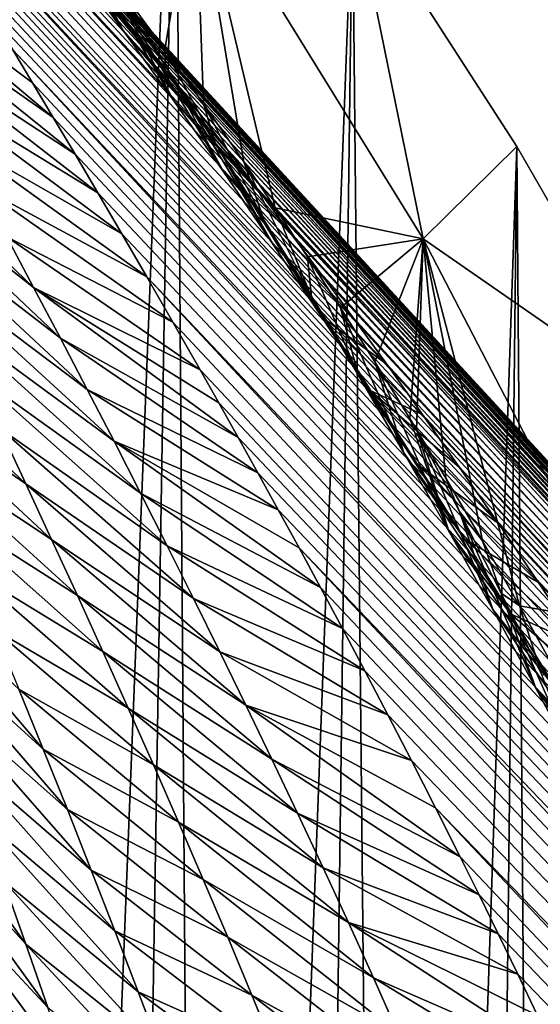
# Model space of a CAD drawing. Header units: metres. Extents: x -81 to 81, y -160 to 24.
# Tile 418 of 424: x 21.55 to 24.02, y 6.51 to 11.17. Entities that reach past the tile are written whole.
import ezdxf

# ---------------------------------------------------------------- set-up
doc = ezdxf.new("R2010")
doc.units = ezdxf.units.M
doc.layers.add('solid_501850_SW0001', color=7, linetype='CONTINUOUS')

msp = doc.modelspace()

# ---------------------------------------------------------------- linework, layer by layer
at = {"layer": 'solid_501850_SW0001'}
for points in [[(21.51586, -6.695442), (21.391613, 14.064691), (22.2878, 12.946175)], [(21.969173, -6.610681), (21.51586, -6.695442), (22.2878, 12.946175)], [(22.430826, -6.610681), (21.969173, -6.610681), (22.2878, 12.946175)], [(22.430826, -6.610681), (22.2878, 12.946175), (23.127663, 11.780942)], [(20.583742, 12.720186, 16.087637), (20.582508, 12.695947, 16.297234), (42.221546, -10.676816, 37.643387)], [(20.582508, 12.695947, 16.297234), (20.591953, 12.656164, 16.530502), (42.221546, -10.676816, 37.643387)], [(20.594069, 12.731007, 15.899886), (20.583742, 12.720186, 16.087637), (42.221546, -10.676816, 37.643387)], [(20.612007, 12.730516, 15.730922), (20.594069, 12.731007, 15.899886), (42.221546, -10.676816, 37.643387)], [(20.636536, 12.720378, 15.576728), (20.612007, 12.730516, 15.730922), (42.221546, -10.676816, 37.643387)], [(20.667139, 12.701567, 15.43405), (20.636536, 12.720378, 15.576728), (42.221546, -10.676816, 37.643387)], [(20.667139, 12.701567, 15.43405), (42.221546, -10.676816, 37.643387), (42.555279, -10.989511, 36.991222)], [(20.703661, 12.67454, 15.300403), (20.667139, 12.701567, 15.43405), (42.555279, -10.989511, 36.991222)], [(20.591953, 12.656164, 16.530502), (20.613581, 12.598871, 16.788565), (42.221546, -10.676816, 37.643387)], [(20.746235, 12.639345, 15.173695), (20.703661, 12.67454, 15.300403), (42.555279, -10.989511, 36.991222)], [(20.613581, 12.598871, 16.788565), (41.855652, -10.402453, 38.295551), (42.221546, -10.676816, 37.643387)], [(20.613581, 12.598871, 16.788565), (20.648703, 12.522305, 17.072399), (41.855652, -10.402453, 38.295551)], [(20.795273, 12.59565, 15.052151), (20.746235, 12.639345, 15.173695), (42.555279, -10.989511, 36.991222)], [(20.851469, 12.542727, 14.934254), (20.795273, 12.59565, 15.052151), (42.555279, -10.989511, 36.991222)], [(20.648703, 12.522305, 17.072399), (20.698431, 12.424847, 17.383146), (41.855652, -10.402453, 38.295551)], [(20.915821, 12.479434, 14.81867), (20.851469, 12.542727, 14.934254), (42.555279, -10.989511, 36.991222)], [(20.989819, 12.403997, 14.704167), (20.915821, 12.479434, 14.81867), (42.555279, -10.989511, 36.991222)], [(20.698431, 12.424847, 17.383146), (20.763727, 12.304967, 17.722143), (41.855652, -10.402453, 38.295551)], [(21.075397, 12.314017, 14.589696), (20.989819, 12.403997, 14.704167), (42.555279, -10.989511, 36.991222)], [(21.075397, 12.314017, 14.589696), (42.555279, -10.989511, 36.991222), (42.855511, -11.339282, 36.341675)], [(21.175016, 12.206348, 14.474381), (21.075397, 12.314017, 14.589696), (42.855511, -11.339282, 36.341675)], [(20.763727, 12.304967, 17.722143), (20.845358, 12.161238, 18.090872), (41.855652, -10.402453, 38.295551)], [(21.291105, 12.07765, 14.358067), (21.175016, 12.206348, 14.474381), (42.855511, -11.339282, 36.341675)], [(20.845358, 12.161238, 18.090872), (20.892519, 12.079962, 18.286949), (41.855652, -10.402453, 38.295551)], [(20.892519, 12.079962, 18.286949), (20.943977, 11.992232, 18.490976), (41.855652, -10.402453, 38.295551)], [(21.425594, 11.924933, 14.241465), (21.291105, 12.07765, 14.358067), (42.855511, -11.339282, 36.341675)], [(20.943977, 11.992232, 18.490976), (41.459061, -10.167521, 38.945099), (41.855652, -10.402453, 38.295551)], [(20.943977, 11.992232, 18.490976), (20.999819, 11.897823, 18.703297), (41.459061, -10.167521, 38.945099)], [(20.999819, 11.897823, 18.703297), (21.060162, 11.79647, 18.92429), (41.459061, -10.167521, 38.945099)], [(21.579681, 11.745873, 14.125979), (21.425594, 11.924933, 14.241465), (42.855511, -11.339282, 36.341675)], [(22.04137, 11.123225, 12.443224), (21.734768, 11.705057, 11.234031), (21.585932, 11.894381, 11.427923)], [(22.04137, 11.123225, 12.443224), (21.585932, 11.894381, 11.427923), (21.799311, 11.452106, 12.560319)], [(22.063129, 11.272415, 10.820717), (22.238159, 11.033356, 10.606384), (22.383059, 11.883848, 5.390793)], [(22.238159, 11.033356, 10.606384), (22.421518, 10.77642, 10.385401), (22.383059, 11.883848, 5.390793)], [(23.462139, 10.13597, 5.391252), (23.127663, 11.780942), (22.383059, 11.883848, 5.390793)], [(22.760906, 10.282839, 9.982647), (23.462139, 10.13597, 5.391252), (22.383059, 11.883848, 5.390793)], [(22.612375, 10.50181, 10.158019), (22.760906, 10.282839, 9.982647), (22.383059, 11.883848, 5.390793)], [(22.421518, 10.77642, 10.385401), (22.612375, 10.50181, 10.158019), (22.383059, 11.883848, 5.390793)], [(21.060162, 11.79647, 18.92429), (21.124973, 11.688123, 19.153887), (41.459061, -10.167521, 38.945099)], [(21.555178, 11.775267, 12.695964), (21.950872, 11.299402, 13.903207), (22.169905, 11.027079, 13.797754)], [(21.799311, 11.452106, 12.560319), (21.555178, 11.775267, 12.695964), (22.169905, 11.027079, 13.797754)], [(22.88414, -6.695442), (22.430826, -6.610681), (23.127663, 11.780942)], [(23.314253, -6.862039), (22.88414, -6.695442), (23.127663, 11.780942)], [(23.314253, -6.862039), (23.127663, 11.780942), (23.906746, 10.574753)], [(23.462139, 10.13597, 5.391252), (23.906746, 10.574753), (23.127663, 11.780942)], [(21.754431, 11.538174, 14.012884), (21.579681, 11.745873, 14.125979), (42.855511, -11.339282, 36.341675)], [(21.124973, 11.688123, 19.153887), (21.194433, 11.572365, 19.392832), (41.459061, -10.167521, 38.945099)], [(22.04137, 11.123225, 12.443224), (21.753778, 11.680572, 11.209595), (21.734768, 11.705057, 11.234031)], [(22.280993, 10.789586, 12.341395), (21.753778, 11.680572, 11.209595), (22.04137, 11.123225, 12.443224)], [(22.000643, 11.318408, 11.085619), (21.753778, 11.680572, 11.209595), (22.280993, 10.789586, 12.341395)], [(21.194433, 11.572365, 19.392832), (21.268482, 11.449197, 19.640882), (41.459061, -10.167521, 38.945099)], [(20.736414, 11.530303, 21.19293), (21.710478, 10.711506, 21.033562), (21.612373, 10.87611, 20.733791)], [(20.736414, 11.530303, 21.19293), (20.859682, 11.306323, 21.573784), (21.710478, 10.711506, 21.033562)], [(20.736414, 11.530303, 21.19293), (21.612373, 10.87611, 20.733791), (21.519133, 11.03199, 20.444757)], [(21.754431, 11.538174, 14.012884), (42.855511, -11.339282, 36.341675), (43.121078, -11.724774, 35.697258)], [(21.950872, 11.299402, 13.903207), (21.754431, 11.538174, 14.012884), (43.121078, -11.724774, 35.697258)], [(21.268482, 11.449197, 19.640882), (21.347269, 11.31819, 19.898817), (41.459061, -10.167521, 38.945099)], [(21.799311, 11.452106, 12.560319), (22.169905, 11.027079, 13.797754), (22.288179, 10.877485, 13.746819)], [(21.799311, 11.452106, 12.560319), (22.288179, 10.877485, 13.746819), (22.412413, 10.718489, 13.697206)], [(22.04137, 11.123225, 12.443224), (21.799311, 11.452106, 12.560319), (22.412413, 10.718489, 13.697206)], [(20.859682, 11.306323, 21.573784), (21.813618, 10.537541, 21.3452), (21.710478, 10.711506, 21.033562)], [(20.859682, 11.306323, 21.573784), (20.984299, 11.079319, 21.952045), (21.813618, 10.537541, 21.3452)], [(21.347269, 11.31819, 19.898817), (21.430801, 11.179213, 20.166649), (41.459061, -10.167521, 38.945099)], [(22.169905, 11.027079, 13.797754), (21.950872, 11.299402, 13.903207), (43.121078, -11.724774, 35.697258)], [(22.241398, 10.955591, 10.977695), (22.056261, 11.281674, 10.829205), (22.000643, 11.318408, 11.085619)], [(22.000643, 11.318408, 11.085619), (22.280993, 10.789586, 12.341395), (22.517942, 10.451854, 12.252312)], [(22.241398, 10.955591, 10.977695), (22.000643, 11.318408, 11.085619), (22.517942, 10.451854, 12.252312)], [(22.241398, 10.955591, 10.977695), (22.063129, 11.272415, 10.820717), (22.056261, 11.281674, 10.829205)], [(22.241398, 10.955591, 10.977695), (22.238159, 11.033356, 10.606384), (22.063129, 11.272415, 10.820717)], [(21.430801, 11.179213, 20.166649), (21.519133, 11.03199, 20.444757), (41.459061, -10.167521, 38.945099)], [(22.04137, 11.123225, 12.443224), (22.412413, 10.718489, 13.697206), (22.542662, 10.549768, 13.648958)], [(22.04137, 11.123225, 12.443224), (22.542662, 10.549768, 13.648958), (22.679287, 10.3706, 13.602152)], [(22.280993, 10.789586, 12.341395), (22.04137, 11.123225, 12.443224), (22.679287, 10.3706, 13.602152)], [(20.984299, 11.079319, 21.952045), (21.921724, 10.354193, 21.668329), (21.813618, 10.537541, 21.3452)], [(20.984299, 11.079319, 21.952045), (21.109911, 10.849564, 22.328043), (21.921724, 10.354193, 21.668329)], [(21.519133, 11.03199, 20.444757), (41.03331, -9.972927, 39.589516), (41.459061, -10.167521, 38.945099)], [(21.519133, 11.03199, 20.444757), (21.612373, 10.87611, 20.733791), (41.03331, -9.972927, 39.589516)], [(22.288179, 10.877485, 13.746819), (22.169905, 11.027079, 13.797754), (43.121078, -11.724774, 35.697258)], [(22.476902, 10.591516, 10.882717), (22.421518, 10.77642, 10.385401), (22.238159, 11.033356, 10.606384)], [(22.476902, 10.591516, 10.882717), (22.238159, 11.033356, 10.606384), (22.241398, 10.955591, 10.977695)], [(22.241398, 10.955591, 10.977695), (22.517942, 10.451854, 12.252312), (22.752068, 10.110512, 12.174063)], [(22.476902, 10.591516, 10.882717), (22.241398, 10.955591, 10.977695), (22.752068, 10.110512, 12.174063)], [(21.612373, 10.87611, 20.733791), (21.710478, 10.711506, 21.033562), (41.03331, -9.972927, 39.589516)], [(22.412413, 10.718489, 13.697206), (22.288179, 10.877485, 13.746819), (43.121078, -11.724774, 35.697258)], [(21.109911, 10.849564, 22.328043), (22.03496, 10.16078, 22.004097), (21.921724, 10.354193, 21.668329)], [(21.109911, 10.849564, 22.328043), (21.236252, 10.617258, 22.702017), (22.03496, 10.16078, 22.004097)], [(20.708107, 10.777914, 23.976927), (21.617384, 9.906636, 23.81369), (21.490177, 10.145665, 23.444687)], [(20.708107, 10.777914, 23.976927), (20.83346, 10.525217, 24.343611), (21.617384, 9.906636, 23.81369)], [(22.280993, 10.789586, 12.341395), (22.679287, 10.3706, 13.602152), (22.822021, 10.181026, 13.556874)], [(22.517942, 10.451854, 12.252312), (22.280993, 10.789586, 12.341395), (22.822021, 10.181026, 13.556874)], [(22.707455, 10.226172, 10.798716), (22.612375, 10.50181, 10.158019), (22.421518, 10.77642, 10.385401)], [(22.707455, 10.226172, 10.798716), (22.421518, 10.77642, 10.385401), (22.476902, 10.591516, 10.882717)], [(21.710478, 10.711506, 21.033562), (21.813618, 10.537541, 21.3452), (41.03331, -9.972927, 39.589516)], [(22.542662, 10.549768, 13.648958), (22.412413, 10.718489, 13.697206), (43.121078, -11.724774, 35.697258)], [(21.236252, 10.617258, 22.702017), (22.153334, 9.957013, 22.352661), (22.03496, 10.16078, 22.004097)], [(21.236252, 10.617258, 22.702017), (21.363077, 10.382576, 23.074173), (22.153334, 9.957013, 22.352661)], [(22.476902, 10.591516, 10.882717), (22.752068, 10.110512, 12.174063), (22.983244, 9.765933, 12.105104)], [(22.707455, 10.226172, 10.798716), (22.476902, 10.591516, 10.882717), (22.983244, 9.765933, 12.105104)], [(22.542662, 10.549768, 13.648958), (43.121078, -11.724774, 35.697258), (43.350948, -12.144485, 35.060482)], [(22.679287, 10.3706, 13.602152), (22.542662, 10.549768, 13.648958), (43.350948, -12.144485, 35.060482)], [(23.706774, -7.105107), (23.314253, -6.862039), (23.906746, 10.574753)], [(23.462139, 10.13597, 5.391252), (24.621763, 9.332584), (23.906746, 10.574753)], [(24.047483, -7.415723), (23.706774, -7.105107), (23.906746, 10.574753)], [(24.047483, -7.415723), (23.906746, 10.574753), (24.621763, 9.332584)], [(20.83346, 10.525217, 24.343611), (21.744534, 9.665595, 24.181303), (21.617384, 9.906636, 23.81369)], [(20.83346, 10.525217, 24.343611), (20.958738, 10.270874, 24.708267), (21.744534, 9.665595, 24.181303)], [(21.813618, 10.537541, 21.3452), (21.921724, 10.354193, 21.668329), (41.03331, -9.972927, 39.589516)], [(22.933283, 9.859555, 10.724212), (22.760906, 10.282839, 9.982647), (22.612375, 10.50181, 10.158019)], [(22.933283, 9.859555, 10.724212), (22.612375, 10.50181, 10.158019), (22.707455, 10.226172, 10.798716)], [(22.517942, 10.451854, 12.252312), (22.822021, 10.181026, 13.556874), (22.971437, 9.979982, 13.513144)], [(22.517942, 10.451854, 12.252312), (22.971437, 9.979982, 13.513144), (23.127218, 9.767533, 13.471095)], [(22.752068, 10.110512, 12.174063), (22.517942, 10.451854, 12.252312), (23.127218, 9.767533, 13.471095)], [(21.363077, 10.382576, 23.074173), (22.276905, 9.742456, 22.714472), (22.153334, 9.957013, 22.352661)], [(21.363077, 10.382576, 23.074173), (21.490177, 10.145665, 23.444687), (22.276905, 9.742456, 22.714472)], [(22.822021, 10.181026, 13.556874), (22.679287, 10.3706, 13.602152), (43.350948, -12.144485, 35.060482)], [(21.921724, 10.354193, 21.668329), (22.03496, 10.16078, 22.004097), (41.03331, -9.972927, 39.589516)], [(20.958738, 10.270874, 24.708267), (21.871487, 9.422623, 24.547625), (21.744534, 9.665595, 24.181303)], [(20.958738, 10.270874, 24.708267), (21.08382, 10.014934, 25.071056), (21.871487, 9.422623, 24.547625)], [(22.760906, 10.282839, 9.982647), (22.914152, 10.051926, 9.802798), (23.462139, 10.13597, 5.391252)], [(22.933283, 9.859555, 10.724212), (22.914152, 10.051926, 9.802798), (22.760906, 10.282839, 9.982647)], [(22.707455, 10.226172, 10.798716), (22.983244, 9.765933, 12.105104), (23.211384, 9.418405, 12.044261)], [(22.933283, 9.859555, 10.724212), (22.707455, 10.226172, 10.798716), (23.211384, 9.418405, 12.044261)], [(22.971437, 9.979982, 13.513144), (22.822021, 10.181026, 13.556874), (43.350948, -12.144485, 35.060482)], [(21.490177, 10.145665, 23.444687), (22.405844, 9.516259, 23.090822), (22.276905, 9.742456, 22.714472)], [(21.490177, 10.145665, 23.444687), (21.617384, 9.906636, 23.81369), (22.405844, 9.516259, 23.090822)], [(22.03496, 10.16078, 22.004097), (22.153334, 9.957013, 22.352661), (41.03331, -9.972927, 39.589516)], [(22.914152, 10.051926, 9.802798), (23.071432, 9.809549, 9.618789), (23.462139, 10.13597, 5.391252)], [(23.071432, 9.809549, 9.618789), (23.232935, 9.554717, 9.430286), (23.462139, 10.13597, 5.391252)], [(23.232935, 9.554717, 9.430286), (23.398901, 9.286253, 9.236864), (23.462139, 10.13597, 5.391252)], [(23.398901, 9.286253, 9.236864), (23.431244, 9.233139, 9.199158), (23.462139, 10.13597, 5.391252)], [(23.431244, 9.233139, 9.199158), (23.569738, 9.002672, 9.037444), (23.462139, 10.13597, 5.391252)], [(24.409893, 8.311272, 5.391726), (24.621763, 9.332584), (23.462139, 10.13597, 5.391252)], [(23.919495, 8.397416, 8.626965), (24.409893, 8.311272, 5.391726), (23.462139, 10.13597, 5.391252)], [(23.743952, 8.705527, 8.833381), (23.919495, 8.397416, 8.626965), (23.462139, 10.13597, 5.391252)], [(23.569738, 9.002672, 9.037444), (23.743952, 8.705527, 8.833381), (23.462139, 10.13597, 5.391252)], [(22.752068, 10.110512, 12.174063), (23.127218, 9.767533, 13.471095), (23.289801, 9.542701, 13.430742)], [(22.983244, 9.765933, 12.105104), (22.752068, 10.110512, 12.174063), (23.289801, 9.542701, 13.430742)], [(23.154573, 9.491656, 10.657994), (23.071432, 9.809549, 9.618789), (22.914152, 10.051926, 9.802798)], [(23.154573, 9.491656, 10.657994), (22.914152, 10.051926, 9.802798), (22.933283, 9.859555, 10.724212)], [(1.235093, 9.57171, 38.253658), (1.60464, 9.982134, 37.906429), (22.861906, -9.711706, 38.176804)], [(1.60464, 9.982134, 37.906429), (21.417278, -7.788786, 37.86768), (22.910692, -9.159628, 37.882618)], [(1.60464, 9.982134, 37.906429), (22.910692, -9.159628, 37.882618), (22.861906, -9.711706, 38.176804)], [(21.08382, 10.014934, 25.071056), (21.998129, 9.177784, 24.912722), (21.871487, 9.422623, 24.547625)], [(21.08382, 10.014934, 25.071056), (21.208597, 9.757437, 25.432116), (21.998129, 9.177784, 24.912722)], [(22.153334, 9.957013, 22.352661), (40.580059, -9.819432, 40.226292), (41.03331, -9.972927, 39.589516)], [(22.153334, 9.957013, 22.352661), (22.276905, 9.742456, 22.714472), (40.580059, -9.819432, 40.226292)], [(23.127218, 9.767533, 13.471095), (22.971437, 9.979982, 13.513144), (43.350948, -12.144485, 35.060482)], [(21.617384, 9.906636, 23.81369), (22.586048, 9.196196, 23.614893), (22.494728, 9.359028, 23.349405)], [(21.617384, 9.906636, 23.81369), (21.744534, 9.665595, 24.181303), (22.586048, 9.196196, 23.614893)], [(21.617384, 9.906636, 23.81369), (22.494728, 9.359028, 23.349405), (22.405844, 9.516259, 23.090822)], [(22.933283, 9.859555, 10.724212), (23.211384, 9.418405, 12.044261), (23.436409, 9.068166, 11.990551)], [(23.154573, 9.491656, 10.657994), (22.933283, 9.859555, 10.724212), (23.436409, 9.068166, 11.990551)], [(23.371462, 9.122485, 10.599137), (23.232935, 9.554717, 9.430286), (23.071432, 9.809549, 9.618789)], [(23.371462, 9.122485, 10.599137), (23.071432, 9.809549, 9.618789), (23.154573, 9.491656, 10.657994)], [(21.208597, 9.757437, 25.432116), (22.124344, 8.93114, 25.276669), (21.998129, 9.177784, 24.912722)], [(21.208597, 9.757437, 25.432116), (21.33296, 9.498422, 25.791571), (22.124344, 8.93114, 25.276669)], [(22.983244, 9.765933, 12.105104), (23.289801, 9.542701, 13.430742), (23.459249, 9.304973, 13.392185)], [(23.211384, 9.418405, 12.044261), (22.983244, 9.765933, 12.105104), (23.459249, 9.304973, 13.392185)], [(23.289801, 9.542701, 13.430742), (23.127218, 9.767533, 13.471095), (43.350948, -12.144485, 35.060482)], [(22.276905, 9.742456, 22.714472), (22.405844, 9.516259, 23.090822), (40.580059, -9.819432, 40.226292)], [(20.83605, 9.680932, 26.941603), (21.580084, 8.975944, 26.506037), (21.456816, 9.237917, 26.149519)], [(20.83605, 9.680932, 26.941603), (20.956558, 9.404342, 27.294765), (21.580084, 8.975944, 26.506037)], [(21.744534, 9.665595, 24.181303), (22.679873, 9.027392, 23.887848), (22.586048, 9.196196, 23.614893)], [(21.744534, 9.665595, 24.181303), (21.871487, 9.422623, 24.547625), (22.679873, 9.027392, 23.887848)], [(1.235093, 9.57171, 38.253658), (22.861906, -9.711706, 38.176804), (22.754515, -10.246891, 38.406185)], [(2.53934, 7.787504, 38.454758), (1.235093, 9.57171, 38.253658), (22.754515, -10.246891, 38.406185)], [(22.405844, 9.516259, 23.090822), (22.494728, 9.359028, 23.349405), (40.580059, -9.819432, 40.226292)], [(23.584055, 8.75205, 10.546838), (23.398901, 9.286253, 9.236864), (23.232935, 9.554717, 9.430286)], [(23.584055, 8.75205, 10.546838), (23.232935, 9.554717, 9.430286), (23.371462, 9.122485, 10.599137)], [(23.459249, 9.304973, 13.392185), (23.289801, 9.542701, 13.430742), (43.350948, -12.144485, 35.060482)], [(21.33296, 9.498422, 25.791571), (22.250029, 8.682742, 25.639521), (22.124344, 8.93114, 25.276669)], [(21.33296, 9.498422, 25.791571), (21.456816, 9.237917, 26.149519), (22.250029, 8.682742, 25.639521)], [(23.154573, 9.491656, 10.657994), (23.436409, 9.068166, 11.990551), (23.658253, 8.715414, 11.94322)], [(23.371462, 9.122485, 10.599137), (23.154573, 9.491656, 10.657994), (23.658253, 8.715414, 11.94322)], [(21.871487, 9.422623, 24.547625), (22.776112, 8.852855, 24.167507), (22.679873, 9.027392, 23.887848)], [(21.871487, 9.422623, 24.547625), (21.998129, 9.177784, 24.912722), (22.776112, 8.852855, 24.167507)], [(20.956558, 9.404342, 27.294765), (21.702684, 8.712521, 26.861193), (21.580084, 8.975944, 26.506037)], [(20.956558, 9.404342, 27.294765), (21.076366, 9.126506, 27.646284), (21.702684, 8.712521, 26.861193)], [(23.211384, 9.418405, 12.044261), (23.459249, 9.304973, 13.392185), (23.635504, 9.053963, 13.35553)], [(23.211384, 9.418405, 12.044261), (23.635504, 9.053963, 13.35553), (23.819155, 8.788307, 13.320794)], [(23.436409, 9.068166, 11.990551), (23.211384, 9.418405, 12.044261), (23.819155, 8.788307, 13.320794)], [(22.494728, 9.359028, 23.349405), (22.586048, 9.196196, 23.614893), (40.580059, -9.819432, 40.226292)], [(23.584055, 8.75205, 10.546838), (23.431244, 9.233139, 9.199158), (23.398901, 9.286253, 9.236864)], [(23.459249, 9.304973, 13.392185), (43.350948, -12.144485, 35.060482), (43.544193, -12.596732, 34.433907)], [(23.635504, 9.053963, 13.35553), (23.459249, 9.304973, 13.392185), (43.544193, -12.596732, 34.433907)], [(21.456816, 9.237917, 26.149519), (22.375101, 8.432625, 26.001314), (22.250029, 8.682742, 25.639521)], [(21.456816, 9.237917, 26.149519), (21.580084, 8.975944, 26.506037), (22.375101, 8.432625, 26.001314)], [(22.586048, 9.196196, 23.614893), (22.679873, 9.027392, 23.887848), (40.580059, -9.819432, 40.226292)], [(23.63463, 8.845688, 9.140175), (23.569738, 9.002672, 9.037444), (23.431244, 9.233139, 9.199158)], [(23.792423, 8.380388, 10.500502), (23.431244, 9.233139, 9.199158), (23.584055, 8.75205, 10.546838)], [(23.63463, 8.845688, 9.140175), (23.431244, 9.233139, 9.199158), (23.792423, 8.380388, 10.500502)], [(21.998129, 9.177784, 24.912722), (22.976095, 8.484873, 24.749594), (22.874821, 8.672202, 24.454449)], [(21.998129, 9.177784, 24.912722), (22.124344, 8.93114, 25.276669), (22.976095, 8.484873, 24.749594)], [(21.998129, 9.177784, 24.912722), (22.874821, 8.672202, 24.454449), (22.776112, 8.852855, 24.167507)], [(21.076366, 9.126506, 27.646284), (21.824539, 8.447666, 27.21505), (21.702684, 8.712521, 26.861193)], [(21.076366, 9.126506, 27.646284), (21.19541, 8.847425, 27.996231), (21.824539, 8.447666, 27.21505)], [(23.371462, 9.122485, 10.599137), (23.658253, 8.715414, 11.94322), (23.876856, 8.360323, 11.901603)], [(23.584055, 8.75205, 10.546838), (23.371462, 9.122485, 10.599137), (23.876856, 8.360323, 11.901603)], [(23.436409, 9.068166, 11.990551), (23.819155, 8.788307, 13.320794), (24.009695, 8.508163, 13.288207)], [(23.658253, 8.715414, 11.94322), (23.436409, 9.068166, 11.990551), (24.009695, 8.508163, 13.288207)], [(23.819155, 8.788307, 13.320794), (23.635504, 9.053963, 13.35553), (43.544193, -12.596732, 34.433907)], [(22.679873, 9.027392, 23.887848), (22.776112, 8.852855, 24.167507), (40.580059, -9.819432, 40.226292)], [(23.63463, 8.845688, 9.140175), (23.743952, 8.705527, 8.833381), (23.569738, 9.002672, 9.037444)], [(21.580084, 8.975944, 26.506037), (22.499475, 8.18082, 26.362085), (22.375101, 8.432625, 26.001314)], [(21.580084, 8.975944, 26.506037), (21.702684, 8.712521, 26.861193), (22.499475, 8.18082, 26.362085)], [(22.124344, 8.93114, 25.276669), (23.079933, 8.290761, 25.052832), (22.976095, 8.484873, 24.749594)], [(22.124344, 8.93114, 25.276669), (22.250029, 8.682742, 25.639521), (23.079933, 8.290761, 25.052832)], [(21.19541, 8.847425, 27.996231), (21.945583, 8.181389, 27.56765), (21.824539, 8.447666, 27.21505)], [(21.19541, 8.847425, 27.996231), (21.313627, 8.5671, 28.344656), (21.945583, 8.181389, 27.56765)], [(22.776112, 8.852855, 24.167507), (22.874821, 8.672202, 24.454449), (40.580059, -9.819432, 40.226292)], [(23.832439, 8.458803, 9.08796), (23.743952, 8.705527, 8.833381), (23.63463, 8.845688, 9.140175)], [(23.63463, 8.845688, 9.140175), (23.792423, 8.380388, 10.500502), (23.99663, 8.007517, 10.459577)], [(23.832439, 8.458803, 9.08796), (23.63463, 8.845688, 9.140175), (23.99663, 8.007517, 10.459577)], [(24.009695, 8.508163, 13.288207), (23.819155, 8.788307, 13.320794), (43.544193, -12.596732, 34.433907)], [(23.584055, 8.75205, 10.546838), (23.876856, 8.360323, 11.901603), (24.092161, 8.003038, 11.865194)], [(23.792423, 8.380388, 10.500502), (23.584055, 8.75205, 10.546838), (24.092161, 8.003038, 11.865194)], [(21.702684, 8.712521, 26.861193), (22.62307, 7.927361, 26.721865), (22.499475, 8.18082, 26.362085)], [(21.702684, 8.712521, 26.861193), (21.824539, 8.447666, 27.21505), (22.62307, 7.927361, 26.721865)], [(22.250029, 8.682742, 25.639521), (23.186277, 8.089943, 25.363691), (23.079933, 8.290761, 25.052832)], [(22.250029, 8.682742, 25.639521), (22.375101, 8.432625, 26.001314), (23.186277, 8.089943, 25.363691)], [(23.658253, 8.715414, 11.94322), (24.009695, 8.508163, 13.288207), (24.207977, 8.211624, 13.257718)], [(23.876856, 8.360323, 11.901603), (23.658253, 8.715414, 11.94322), (24.207977, 8.211624, 13.257718)], [(23.832439, 8.458803, 9.08796), (23.919495, 8.397416, 8.626965), (23.743952, 8.705527, 8.833381)], [(22.874821, 8.672202, 24.454449), (40.101124, -9.707655, 40.852867), (40.580059, -9.819432, 40.226292)], [(22.874821, 8.672202, 24.454449), (22.976095, 8.484873, 24.749594), (40.101124, -9.707655, 40.852867)], [(20.933073, 8.574225, 29.648836), (21.662725, 7.71863, 29.381311), (21.547344, 8.002706, 29.037159)], [(20.933073, 8.574225, 29.648836), (21.043606, 8.280531, 29.985689), (21.662725, 7.71863, 29.381311)], [(21.313627, 8.5671, 28.344656), (22.065756, 7.913694, 27.919025), (21.945583, 8.181389, 27.56765)], [(21.313627, 8.5671, 28.344656), (21.43096, 8.285527, 28.691616), (22.065756, 7.913694, 27.919025)], [(24.207977, 8.211624, 13.257718), (24.009695, 8.508163, 13.288207), (43.544193, -12.596732, 34.433907)], [(21.824539, 8.447666, 27.21505), (22.745815, 7.672268, 27.080675), (22.62307, 7.927361, 26.721865)], [(21.824539, 8.447666, 27.21505), (21.945583, 8.181389, 27.56765), (22.745815, 7.672268, 27.080675)], [(22.976095, 8.484873, 24.749594), (23.079933, 8.290761, 25.052832), (40.101124, -9.707655, 40.852867)], [(24.025459, 8.071362, 9.041296), (23.919495, 8.397416, 8.626965), (23.832439, 8.458803, 9.08796)], [(23.832439, 8.458803, 9.08796), (23.99663, 8.007517, 10.459577), (24.196739, 7.63344, 10.423635)], [(24.025459, 8.071362, 9.041296), (23.832439, 8.458803, 9.08796), (24.196739, 7.63344, 10.423635)], [(22.375101, 8.432625, 26.001314), (23.295218, 7.881732, 25.683292), (23.186277, 8.089943, 25.363691)], [(22.375101, 8.432625, 26.001314), (22.499475, 8.18082, 26.362085), (23.295218, 7.881732, 25.683292)], [(23.919495, 8.397416, 8.626965), (24.095718, 8.078709, 8.418793), (24.409893, 8.311272, 5.391726)], [(24.025459, 8.071362, 9.041296), (24.095718, 8.078709, 8.418793), (23.919495, 8.397416, 8.626965)], [(23.792423, 8.380388, 10.500502), (24.092161, 8.003038, 11.865194), (24.304119, 7.643693, 11.833528)], [(23.99663, 8.007517, 10.459577), (23.792423, 8.380388, 10.500502), (24.304119, 7.643693, 11.833528)], [(23.876856, 8.360323, 11.901603), (24.207977, 8.211624, 13.257718), (24.413485, 7.898748, 13.229614)], [(24.092161, 8.003038, 11.865194), (23.876856, 8.360323, 11.901603), (24.413485, 7.898748, 13.229614)], [(21.043606, 8.280531, 29.985689), (21.77705, 7.433295, 29.724091), (21.662725, 7.71863, 29.381311)], [(21.043606, 8.280531, 29.985689), (21.153131, 7.985738, 30.320986), (21.77705, 7.433295, 29.724091)], [(21.43096, 8.285527, 28.691616), (22.184994, 7.644588, 28.269209), (22.065756, 7.913694, 27.919025)], [(21.43096, 8.285527, 28.691616), (21.547344, 8.002706, 29.037159), (22.184994, 7.644588, 28.269209)], [(23.079933, 8.290761, 25.052832), (23.186277, 8.089943, 25.363691), (40.101124, -9.707655, 40.852867)], [(21.945583, 8.181389, 27.56765), (22.867649, 7.415552, 27.438524), (22.745815, 7.672268, 27.080675)], [(21.945583, 8.181389, 27.56765), (22.065756, 7.913694, 27.919025), (22.867649, 7.415552, 27.438524)], [(22.499475, 8.18082, 26.362085), (23.406816, 7.665496, 26.012543), (23.295218, 7.881732, 25.683292)], [(22.499475, 8.18082, 26.362085), (22.62307, 7.927361, 26.721865), (23.406816, 7.665496, 26.012543)], [(23.186277, 8.089943, 25.363691), (23.295218, 7.881732, 25.683292), (40.101124, -9.707655, 40.852867)], [(21.153131, 7.985738, 30.320986), (21.890266, 7.146692, 30.065512), (21.77705, 7.433295, 29.724091)], [(21.153131, 7.985738, 30.320986), (21.261595, 7.689837, 30.654747), (21.890266, 7.146692, 30.065512)], [(21.547344, 8.002706, 29.037159), (22.303238, 7.374075, 28.618225), (22.184994, 7.644588, 28.269209)], [(21.547344, 8.002706, 29.037159), (21.662725, 7.71863, 29.381311), (22.303238, 7.374075, 28.618225)], [(23.99663, 8.007517, 10.459577), (24.304119, 7.643693, 11.833528), (24.512688, 7.282401, 11.806245)], [(24.196739, 7.63344, 10.423635), (23.99663, 8.007517, 10.459577), (24.512688, 7.282401, 11.806245)], [(22.065756, 7.913694, 27.919025), (22.988508, 7.157229, 27.795425), (22.867649, 7.415552, 27.438524)], [(22.065756, 7.913694, 27.919025), (22.184994, 7.644588, 28.269209), (22.988508, 7.157229, 27.795425)], [(22.62307, 7.927361, 26.721865), (23.637806, 7.209465, 26.697227), (23.521002, 7.441597, 26.350266)], [(22.62307, 7.927361, 26.721865), (22.745815, 7.672268, 27.080675), (23.637806, 7.209465, 26.697227)], [(22.62307, 7.927361, 26.721865), (23.521002, 7.441597, 26.350266), (23.406816, 7.665496, 26.012543)], [(23.295218, 7.881732, 25.683292), (23.406816, 7.665496, 26.012543), (40.101124, -9.707655, 40.852867)], [(2.53934, 7.787504, 38.454758), (22.754515, -10.246891, 38.406185), (22.598177, -10.762121, 38.57024)], [(2.948366, 7.392835, 38.461979), (2.53934, 7.787504, 38.454758), (22.598177, -10.762121, 38.57024)], [(20.908716, 7.73486, 31.864935), (21.580109, 6.795384, 31.647026), (21.47513, 7.094676, 31.317755)], [(20.908716, 7.73486, 31.864935), (21.008675, 7.425397, 32.189041), (21.580109, 6.795384, 31.647026)], [(21.662725, 7.71863, 29.381311), (22.420431, 7.102155, 28.966087), (22.303238, 7.374075, 28.618225)], [(21.662725, 7.71863, 29.381311), (21.77705, 7.433295, 29.724091), (22.420431, 7.102155, 28.966087)], [(21.261595, 7.689837, 30.654747), (22.002321, 6.858817, 30.405592), (21.890266, 7.146692, 30.065512)], [(21.261595, 7.689837, 30.654747), (21.368944, 7.392821, 30.986998), (22.002321, 6.858817, 30.405592)], [(22.745815, 7.672268, 27.080675), (23.727167, 7.029394, 26.964388), (23.637806, 7.209465, 26.697227)], [(22.745815, 7.672268, 27.080675), (22.867649, 7.415552, 27.438524), (23.727167, 7.029394, 26.964388)], [(23.406816, 7.665496, 26.012543), (23.521002, 7.441597, 26.350266), (40.101124, -9.707655, 40.852867)], [(22.184994, 7.644588, 28.269209), (23.108328, 6.89731, 28.151388), (22.988508, 7.157229, 27.795425)], [(22.184994, 7.644588, 28.269209), (22.303238, 7.374075, 28.618225), (23.108328, 6.89731, 28.151388)], [(21.008675, 7.425397, 32.189041), (21.683838, 6.494927, 31.974817), (21.580109, 6.795384, 31.647026)], [(21.008675, 7.425397, 32.189041), (21.10743, 7.114889, 32.511513), (21.683838, 6.494927, 31.974817)], [(21.77705, 7.433295, 29.724091), (22.536524, 6.828824, 29.312803), (22.420431, 7.102155, 28.966087)], [(21.77705, 7.433295, 29.724091), (21.890266, 7.146692, 30.065512), (22.536524, 6.828824, 29.312803)], [(23.521002, 7.441597, 26.350266), (39.598431, -9.638041, 41.466732), (40.101124, -9.707655, 40.852867)], [(23.521002, 7.441597, 26.350266), (23.637806, 7.209465, 26.697227), (39.598431, -9.638041, 41.466732)], [(3.307839, 6.925072, 38.499401), (2.948366, 7.392835, 38.461979), (22.598177, -10.762121, 38.57024)], [(21.368944, 7.392821, 30.986998), (22.113165, 6.56966, 30.744337), (22.002321, 6.858817, 30.405592)], [(21.368944, 7.392821, 30.986998), (21.47513, 7.094676, 31.317755), (22.113165, 6.56966, 30.744337)], [(22.303238, 7.374075, 28.618225), (23.227053, 6.6358, 28.506411), (23.108328, 6.89731, 28.151388)], [(22.303238, 7.374075, 28.618225), (22.420431, 7.102155, 28.966087), (23.227053, 6.6358, 28.506411)], [(22.867649, 7.415552, 27.438524), (23.81806, 6.843843, 27.237946), (23.727167, 7.029394, 26.964388)], [(22.867649, 7.415552, 27.438524), (22.988508, 7.157229, 27.795425), (23.81806, 6.843843, 27.237946)], [(23.637806, 7.209465, 26.697227), (23.727167, 7.029394, 26.964388), (39.598431, -9.638041, 41.466732)], [(21.890266, 7.146692, 30.065512), (22.651464, 6.554078, 29.658375), (22.536524, 6.828824, 29.312803)], [(21.890266, 7.146692, 30.065512), (22.002321, 6.858817, 30.405592), (22.651464, 6.554078, 29.658375)], [(22.988508, 7.157229, 27.795425), (23.910473, 6.653203, 27.516844), (23.81806, 6.843843, 27.237946)], [(22.988508, 7.157229, 27.795425), (23.108328, 6.89731, 28.151388), (23.910473, 6.653203, 27.516844)], [(21.10743, 7.114889, 32.511513), (21.78627, 6.193287, 32.301132), (21.683838, 6.494927, 31.974817)], [(21.10743, 7.114889, 32.511513), (21.204935, 6.803316, 32.832359), (21.78627, 6.193287, 32.301132)], [(21.47513, 7.094676, 31.317755), (22.222748, 6.279208, 31.081751), (22.113165, 6.56966, 30.744337)], [(21.47513, 7.094676, 31.317755), (21.580109, 6.795384, 31.647026), (22.222748, 6.279208, 31.081751)], [(22.420431, 7.102155, 28.966087), (23.344633, 6.3727, 28.860489), (23.227053, 6.6358, 28.506411)], [(22.420431, 7.102155, 28.966087), (22.536524, 6.828824, 29.312803), (23.344633, 6.3727, 28.860489)], [(23.727167, 7.029394, 26.964388), (23.81806, 6.843843, 27.237946), (39.598431, -9.638041, 41.466732)], [(3.608137, 6.383785, 38.56073), (3.307839, 6.925072, 38.499401), (22.598177, -10.762121, 38.57024)], [(22.002321, 6.858817, 30.405592), (22.7652, 6.277914, 30.002808), (22.651464, 6.554078, 29.658375)], [(22.002321, 6.858817, 30.405592), (22.113165, 6.56966, 30.744337), (22.7652, 6.277914, 30.002808)], [(23.108328, 6.89731, 28.151388), (24.099781, 6.255385, 28.092405), (24.004387, 6.457207, 27.801426)], [(23.108328, 6.89731, 28.151388), (23.227053, 6.6358, 28.506411), (24.099781, 6.255385, 28.092405)], [(23.108328, 6.89731, 28.151388), (24.004387, 6.457207, 27.801426), (23.910473, 6.653203, 27.516844)], [(22.536524, 6.828824, 29.312803), (23.461014, 6.108007, 29.213619), (23.344633, 6.3727, 28.860489)], [(22.536524, 6.828824, 29.312803), (22.651464, 6.554078, 29.658375), (23.461014, 6.108007, 29.213619)], [(23.81806, 6.843843, 27.237946), (23.910473, 6.653203, 27.516844), (39.598431, -9.638041, 41.466732)], [(21.204935, 6.803316, 32.832359), (21.88736, 5.890448, 32.625969), (21.78627, 6.193287, 32.301132)], [(21.204935, 6.803316, 32.832359), (21.301144, 6.490659, 33.151592), (21.88736, 5.890448, 32.625969)], [(21.580109, 6.795384, 31.647026), (22.331028, 5.987444, 31.417826), (22.222748, 6.279208, 31.081751)], [(21.580109, 6.795384, 31.647026), (21.683838, 6.494927, 31.974817), (22.331028, 5.987444, 31.417826)], [(23.227053, 6.6358, 28.506411), (24.196632, 6.047247, 28.390478), (24.099781, 6.255385, 28.092405)], [(23.227053, 6.6358, 28.506411), (23.344633, 6.3727, 28.860489), (24.196632, 6.047247, 28.390478)], [(23.910473, 6.653203, 27.516844), (24.004387, 6.457207, 27.801426), (39.598431, -9.638041, 41.466732)], [(22.113165, 6.56966, 30.744337), (22.877682, 6.000325, 30.346102), (22.7652, 6.277914, 30.002808)], [(22.113165, 6.56966, 30.744337), (22.222748, 6.279208, 31.081751), (22.877682, 6.000325, 30.346102)], [(22.651464, 6.554078, 29.658375), (23.576145, 5.841723, 29.565792), (23.461014, 6.108007, 29.213619)], [(22.651464, 6.554078, 29.658375), (22.7652, 6.277914, 30.002808), (23.576145, 5.841723, 29.565792)]]:
    msp.add_3dface(points, dxfattribs=at)

doc.saveas('drawing.dxf')
